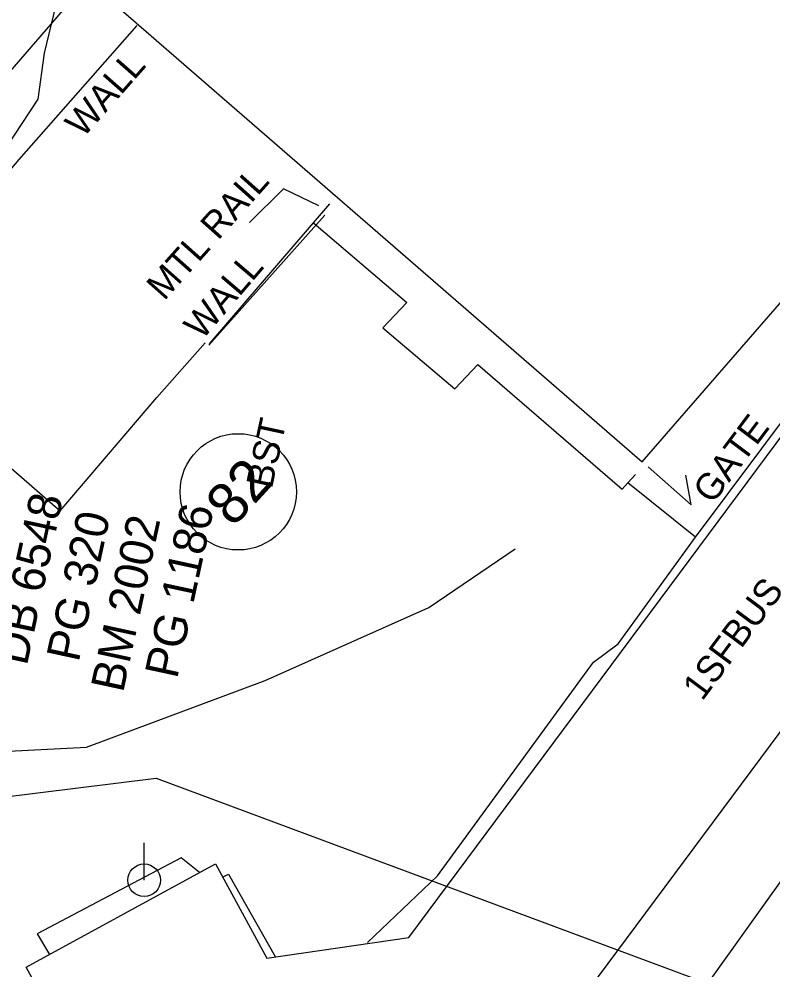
# Model space of a CAD drawing. Extents: x 2100323 to 2109811, y 740376 to 749755.
# Drawn here: x 2106854.3 to 2106967.7, y 744934.1 to 745077.1 of the extents above; entities that cross this region are included whole.
import ezdxf

# ---------------------------------------------------------------- set-up
doc = ezdxf.new("R2010")
doc.units = 0
for name, color, linetype in [('Exist Building', 7, 'Continuous'), ('Exist Building Text', 7, 'Continuous'), ('Exist Other Culture Area Outline', 7, 'Continuous'), ('Exist Other Culture Fence Line', 7, 'Continuous'), ('Exist Other Culture Fence Line Leader', 7, 'Continuous'), ('Exist Other Culture Fence Line Text', 7, 'Continuous'), ('Exist Other Culture Gate', 7, 'Continuous'), ('Exist Other Culture Gate Text', 7, 'Continuous'), ('Exist Property Deed Book Text', 7, 'Continuous'), ('Exist Property Line', 7, 'Continuous'), ('Exist Property Owner Number CELL', 7, 'Continuous'), ('Exist Right of Way Easement Line', 7, 'Continuous'), ('Exist Roads Change in Surface', 7, 'Continuous'), ('Exist Roads EOP Other', 7, 'Continuous'), ('Exist Roads EOP Other Text', 7, 'Continuous'), ('Exist Utilities Power Pole CELL', 7, 'Continuous'), ('Exist Utilities Power UG Cable SUE LOS B', 7, 'Continuous'), ('Exist Vegetation Woods Line', 7, 'Continuous')]:
    doc.layers.add(name, color=color, linetype=linetype)

msp = doc.modelspace()

# ---------------------------------------------------------------- linework, layer by layer
at = {"layer": 'Exist Building'}
for p, q in [((2106854.36, 745055.99), (2106872.11, 745076.16)), ((2106831.03, 745028.78), (2106854.36, 745055.99)), ((2106882.96, 745028.29), (2106901.05, 745049.33)), ((2106891.62, 744935.84), (2106912.96, 744938.97))]:
    msp.add_line(p, q, dxfattribs=at)
msp.add_lwpolyline([(2106948.06, 745010.52), (2107029.38, 745104.15), (2106947.93, 745174.89), (2106866.61, 745081.25)], close=True, dxfattribs=at)
for points in [[(2106912.96, 744938.97), (2107043.8, 745115.05), (2107064.95, 745099.34), (2106924.12, 744909.81), (2106902.97, 744925.53), (2106905.93, 744929.51)], [(2106895.94, 744927.93), (2106898.91, 744922.47), (2106893.28, 744919.4), (2106897.68, 744911.33), (2106874.87, 744898.88), (2106855.42, 744934.52), (2106883.87, 744950.05), (2106891.62, 744935.84)]]:
    msp.add_lwpolyline(points, dxfattribs=at)
at = {"layer": 'Exist Other Culture Area Outline'}
for points in [[(2106898.68, 745046.45), (2106912.63, 745034.5), (2106909.04, 745030.67), (2106919.89, 745021.49), (2106923.35, 745025.18), (2106945.04, 745006.39), (2106945.91, 745007.36)], [(2106956.05, 744999.21), (2106970.93, 745019.08), (2106972.55, 745018.01)], [(2106906.73, 744938.23), (2106917.25, 744948.22), (2106940.75, 744980.37), (2106944.43, 744983.12), (2106956.05, 744999.21)], [(2106881.49, 744948.75), (2106878.72, 744950.95), (2106857.04, 744939.5), (2106858.89, 744936.41)], [(2106884.95, 744948.06), (2106885.83, 744948.51), (2106892.84, 744936.12)]]:
    msp.add_lwpolyline(points, dxfattribs=at)
at = {"layer": 'Exist Other Culture Fence Line'}
for points in [[(2106882.89, 745028.06), (2106900.33, 745047.65)], [(2106955.41, 745004.07), (2106948.94, 745009.76)]]:
    msp.add_lwpolyline(points, dxfattribs=at)
at = {"layer": 'Exist Other Culture Fence Line Leader'}
msp.add_lwpolyline([(2106899.41, 745049.02), (2106894.11, 745051.57), (2106889.01, 745046.54)], dxfattribs=at)
at = {"layer": 'Exist Other Culture Gate'}
msp.add_lwpolyline([(2106955.41, 745004.07), (2106954.6, 745008.51)], dxfattribs=at)
at = {"layer": 'Exist Property Line'}
msp.add_line((2106817.16, 745027.79), (2106969.63, 745204.22), dxfattribs=at)
at = {"layer": 'Exist Property Owner Number CELL'}
msp.add_circle((2106887.3, 745006.01), 8.75, dxfattribs=at)
at = {"layer": 'Exist Right of Way Easement Line'}
for p, q in [((2106957.93, 744932.05), (2107042.21, 745050.31)), ((2106802.52, 744954.03), (2106874.95, 744962.91)), ((2106874.95, 744962.91), (2106957.93, 744932.05))]:
    msp.add_line(p, q, dxfattribs=at)
at = {"layer": 'Exist Roads Change in Surface'}
for points in [[(2106831.03, 745028.78), (2106860.5, 745003.17), (2106875.05, 745020.18)], [(2106875.05, 745020.18), (2106882.31, 745028.42)]]:
    msp.add_lwpolyline(points, dxfattribs=at)
at = {"layer": 'Exist Roads EOP Other'}
for points in [[(2106945.91, 745007.36), (2106947.06, 745008.64)], [(2106956.05, 744999.21), (2106945.91, 745007.36)]]:
    msp.add_lwpolyline(points, dxfattribs=at)
at = {"layer": 'Exist Utilities Power Pole CELL'}
for q in [(2106873.15, 744953.2), (2106873.15, 744947.58)]:
    msp.add_line((2106873.15, 744947.58), q, dxfattribs=at)
msp.add_circle((2106873.15, 744947.58), 2.45, dxfattribs=at)
at = {"layer": 'Exist Utilities Power UG Cable SUE LOS B'}
msp.add_lwpolyline([(2106789.98, 744986.39), (2106790.12, 744986.64), (2106792.79, 744986.44), (2106799.15, 744982.18), (2106820.43, 744971.42), (2106838.11, 744966.25), (2106864.46, 744967.59), (2106891.35, 744977.61), (2106915.96, 744988.59), (2106928.94, 744997.43)], dxfattribs=at)
at = {"layer": 'Exist Vegetation Woods Line'}
msp.add_lwpolyline([(2107110.94, 745176.08), (2107077.67, 745200.83), (2107057.54, 745212.71), (2107040.85, 745217.83), (2107027.33, 745213.88), (2106996.28, 745194.75), (2106958.62, 745186.56), (2106938.59, 745173.33), (2106859.85, 745079.27), (2106858.13, 745071.98), (2106857.15, 745065.06), (2106852.35, 745057.74)], dxfattribs=at)

# ---------------------------------------------------------------- texts
at = {"layer": 'Exist Building Text'}
for s, rotation, p in [('WALL', 48.6526, (2106863.95, 745059.13)), ('WALL', 49.5115, (2106881.85, 745028.71)), ('1SFBUS', 53.3851, (2106957.07, 744974.42))]:
    msp.add_text(s, height=4, rotation=rotation, dxfattribs=at).set_placement(p)
at = {"layer": 'Exist Other Culture Fence Line Text'}
msp.add_text('MTL RAIL', height=4, rotation=48.3138, dxfattribs=at).set_placement((2106876.16, 745034.64))
at = {"layer": 'Exist Other Culture Gate Text'}
msp.add_text('GATE', height=4, rotation=53.1737, dxfattribs=at).set_placement((2106958.61, 745004.01))
at = {"layer": 'Exist Property Deed Book Text'}
for s, p in [('DB 6548', (2106855.5, 744979.73)), ('PG 1186', (2106878.09, 744977.75)), ('PG 320', (2106863.29, 744980.26)), ('BM 2002', (2106869.97, 744975.67))]:
    msp.add_text(s, height=5, rotation=77.8136, dxfattribs=at).set_placement(p)
at = {"layer": 'Exist Property Owner Number CELL'}
msp.add_text('82', height=6.25, rotation=47.6205, dxfattribs=at).set_placement((2106886.52, 745000.53))
at = {"layer": 'Exist Roads EOP Other Text'}
msp.add_text('BST', height=4, rotation=77.8136, dxfattribs=at).set_placement((2106892.36, 745006.37))

doc.saveas('drawing.dxf')
